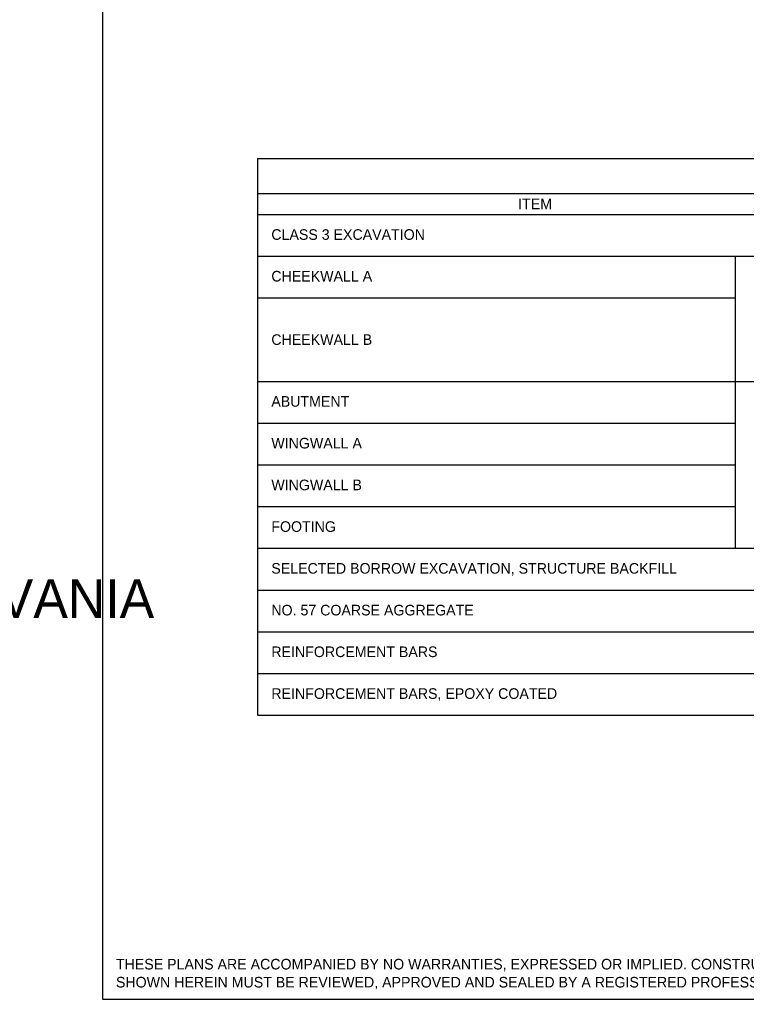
# Model space of a CAD drawing. Extents: x 179 to 454, y -271 to 54.
# Drawn here: x 395.64 to 403.26, y -87.25 to -76.97 of the extents above; entities that cross this region are included whole.
import ezdxf

# ---------------------------------------------------------------- set-up
doc = ezdxf.new("R2010")
doc.units = 0
for name, color, linetype in [('Level 1', 7, 'Continuous'), ('Level 2', 7, 'Continuous'), ('Level 3', 7, 'Continuous'), ('Level 9', 7, 'Continuous')]:
    doc.layers.add(name, color=color, linetype=linetype)

msp = doc.modelspace()

# ---------------------------------------------------------------- linework, layer by layer
at = {"layer": 'Level 1'}
msp.add_lwpolyline([(428.013, -87.25), (396.513, -87.25), (396.513, -66.75), (428.013, -66.75), (428.013, -87.25)], dxfattribs=at)
at = {"layer": 'Level 9'}
for p, q in [((398.134, -78.431), (415.343, -78.431)), ((398.134, -78.431), (398.134, -84.27)), ((398.134, -78.799), (415.343, -78.799)), ((398.134, -79.017), (415.343, -79.017)), ((398.134, -79.455), (415.343, -79.455)), ((403.145, -79.455), (403.145, -82.519)), ((398.134, -79.893), (403.145, -79.893)), ((398.134, -80.768), (415.343, -80.768)), ((398.134, -81.206), (403.145, -81.206)), ((398.134, -81.644), (403.145, -81.644)), ((398.134, -82.081), (403.145, -82.081)), ((398.134, -82.519), (415.343, -82.519)), ((398.134, -82.957), (415.343, -82.957)), ((398.134, -83.394), (415.343, -83.394)), ((398.134, -83.832), (415.343, -83.832)), ((398.134, -84.27), (415.343, -84.27))]:
    msp.add_line(p, q, dxfattribs=at)

# ---------------------------------------------------------------- texts
at = {"layer": 'Level 1'}
msp.add_text('COMMONWEALTH OF PENNSYLVANIA', height=0.40617, dxfattribs=at).set_placement((387.031, -83.249))
at = {"layer": 'Level 2'}
for s, p in [('THESE PLANS ARE ACCOMPANIED BY NO WARRANTIES, EXPRESSED OR IMPLIED. CONSTRUCTION PLANS PREPARED FROM DESIGN AND DETAIL INFORMATION', (396.649, -86.936)), ('SHOWN HEREIN MUST BE REVIEWED, APPROVED AND SEALED BY A REGISTERED PROFESSIONAL ENGINEER FOR EACH SPECIFIC PROJECT.', (396.649, -87.125))]:
    msp.add_text(s, height=0.111176, dxfattribs=at).set_placement(p)
at = {"layer": 'Level 3'}
for s, height, p in [('ITEM', 0.1112, (400.868, -78.963)), ('CLASS 3 EXCAVATION', 0.11118, (398.279, -79.284)), ('CHEEKWALL A', 0.11118, (398.279, -79.721)), ('CHEEKWALL B', 0.11118, (398.279, -80.386)), ('ABUTMENT', 0.1112, (398.279, -81.034)), ('WINGWALL A', 0.1112, (398.279, -81.472)), ('WINGWALL B', 0.1112, (398.279, -81.91)), ('FOOTING', 0.1112, (398.279, -82.347)), ('SELECTED BORROW EXCAVATION, STRUCTURE BACKFILL', 0.11118, (398.279, -82.785)), ('NO. 57 COARSE AGGREGATE', 0.11118, (398.279, -83.223)), ('REINFORCEMENT BARS', 0.11118, (398.279, -83.66)), ('REINFORCEMENT BARS, EPOXY COATED', 0.11118, (398.279, -84.098))]:
    msp.add_text(s, height=height, dxfattribs=at).set_placement(p)

doc.saveas('drawing.dxf')
